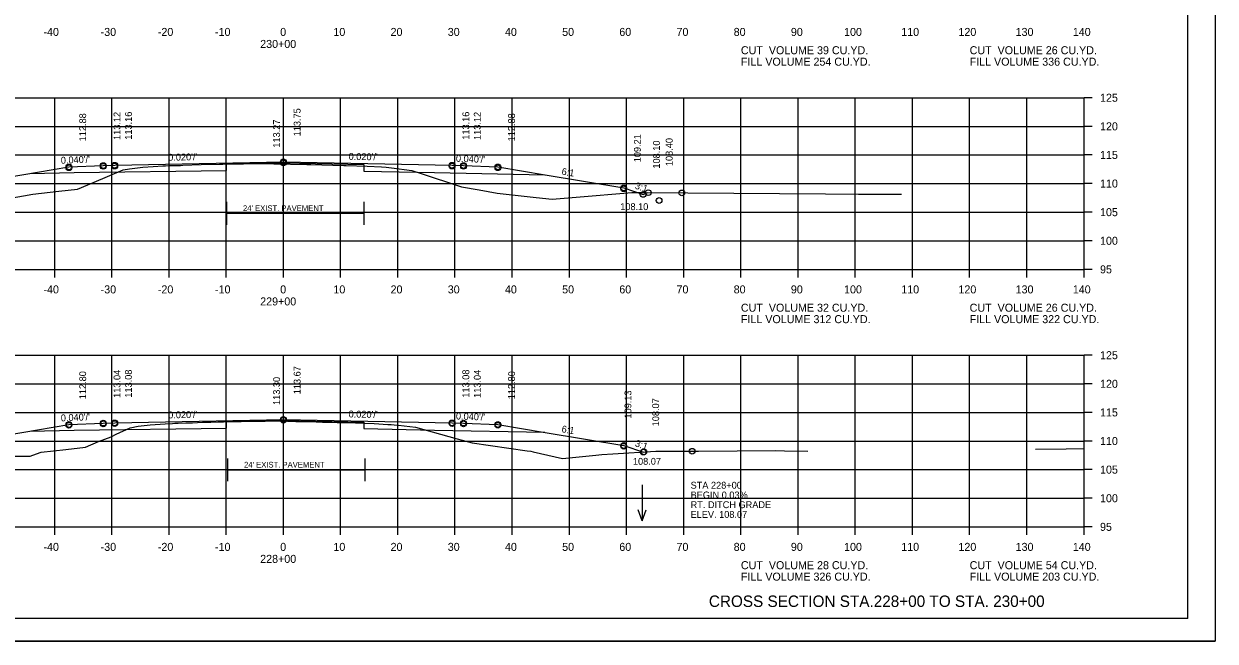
# Model space of a CAD drawing. Extents: x 1175611 to 1176402, y -433344 to -416213.
# Drawn here: x 1175735.6 to 1175943.9, y -423103.3 to -422995.4 of the extents above; entities that cross this region are included whole.
import ezdxf

# ---------------------------------------------------------------- set-up
doc = ezdxf.new("R2010")
doc.units = 0
for name, color, linetype in [('Default', 7, 'Continuous'), ('R_Alt Surface', 7, 'Continuous'), ('R_Axis', 7, 'Continuous'), ('R_Axis Annot', 7, 'Continuous'), ('R_Border', 7, 'Continuous'), ('R_Draft', 7, 'Continuous'), ('R_Exist Surface', 7, 'Continuous'), ('R_Fin Surface', 7, 'Continuous'), ('R_Grid', 7, 'Continuous'), ('R_No Plot', 7, 'Continuous'), ('R_Water Annot', 7, 'Continuous'), ('R_Xsect Elev', 7, 'Continuous'), ('R_Xsect Slope', 7, 'Continuous')]:
    doc.layers.add(name, color=color, linetype=linetype)

msp = doc.modelspace()

# ---------------------------------------------------------------- linework, layer by layer
at = {"layer": 'R_Alt Surface'}
for p, q in [((1175771.09, -423028.52), (1175795.09, -423028.52)), ((1175771.28, -423073.36), (1175795.28, -423073.36))]:
    msp.add_line(p, q, dxfattribs=at)
for points in [[(1175736.64, -423021.56), (1175744.4, -423021.4), (1175771.01, -423021.07), (1175771.01, -423019.91), (1175780.97, -423019.72), (1175795.01, -423020), (1175795.01, -423021.15), (1175807.4, -423021.4), (1175826.69, -423021.79)], [(1175771.09, -423030.52), (1175771.09, -423026.52)], [(1175795.09, -423030.52), (1175795.09, -423026.52)], [(1175736.64, -423066.58), (1175744.4, -423066.43), (1175771.01, -423066.09), (1175771.01, -423064.94), (1175780.97, -423064.74), (1175795.01, -423065.02), (1175795.01, -423066.17), (1175807.4, -423066.43), (1175826.69, -423066.81)], [(1175771.28, -423075.36), (1175771.28, -423071.36)], [(1175795.28, -423075.36), (1175795.28, -423071.36)]]:
    msp.add_lwpolyline(points, dxfattribs=at)
at = {"layer": 'R_Axis'}
for p, q in [((1175920.97, -423038.33), (1175920.97, -423008.33)), ((1175922.37, -423008.33), (1175920.97, -423008.33)), ((1175922.37, -423013.33), (1175920.97, -423013.33)), ((1175922.37, -423018.33), (1175920.97, -423018.33)), ((1175922.37, -423023.33), (1175920.97, -423023.33)), ((1175922.37, -423028.33), (1175920.97, -423028.33)), ((1175922.37, -423033.33), (1175920.97, -423033.33)), ((1175640.97, -423038.33), (1175920.97, -423038.33)), ((1175740.97, -423039.73), (1175740.97, -423038.33)), ((1175750.97, -423039.73), (1175750.97, -423038.33)), ((1175760.97, -423039.73), (1175760.97, -423038.33)), ((1175770.97, -423039.73), (1175770.97, -423038.33)), ((1175780.97, -423039.73), (1175780.97, -423038.33)), ((1175790.97, -423039.73), (1175790.97, -423038.33)), ((1175800.97, -423039.73), (1175800.97, -423038.33)), ((1175810.97, -423039.73), (1175810.97, -423038.33)), ((1175820.97, -423039.73), (1175820.97, -423038.33)), ((1175830.97, -423039.73), (1175830.97, -423038.33)), ((1175840.97, -423039.73), (1175840.97, -423038.33)), ((1175850.97, -423039.73), (1175850.97, -423038.33)), ((1175860.97, -423039.73), (1175860.97, -423038.33)), ((1175870.97, -423039.73), (1175870.97, -423038.33)), ((1175880.97, -423039.73), (1175880.97, -423038.33)), ((1175890.97, -423039.73), (1175890.97, -423038.33)), ((1175900.97, -423039.73), (1175900.97, -423038.33)), ((1175910.97, -423039.73), (1175910.97, -423038.33)), ((1175920.97, -423039.73), (1175920.97, -423038.33)), ((1175922.37, -423038.33), (1175920.97, -423038.33)), ((1175920.97, -423083.33), (1175920.97, -423053.33)), ((1175922.37, -423053.33), (1175920.97, -423053.33)), ((1175922.37, -423058.33), (1175920.97, -423058.33)), ((1175922.37, -423063.33), (1175920.97, -423063.33)), ((1175922.37, -423068.33), (1175920.97, -423068.33)), ((1175922.37, -423073.33), (1175920.97, -423073.33)), ((1175922.37, -423078.33), (1175920.97, -423078.33)), ((1175640.97, -423083.33), (1175920.97, -423083.33)), ((1175740.97, -423084.73), (1175740.97, -423083.33)), ((1175750.97, -423084.73), (1175750.97, -423083.33)), ((1175760.97, -423084.73), (1175760.97, -423083.33)), ((1175770.97, -423084.73), (1175770.97, -423083.33)), ((1175780.97, -423084.73), (1175780.97, -423083.33)), ((1175790.97, -423084.73), (1175790.97, -423083.33)), ((1175800.97, -423084.73), (1175800.97, -423083.33)), ((1175810.97, -423084.73), (1175810.97, -423083.33)), ((1175820.97, -423084.73), (1175820.97, -423083.33)), ((1175830.97, -423084.73), (1175830.97, -423083.33)), ((1175840.97, -423084.73), (1175840.97, -423083.33)), ((1175850.97, -423084.73), (1175850.97, -423083.33)), ((1175860.97, -423084.73), (1175860.97, -423083.33)), ((1175870.97, -423084.73), (1175870.97, -423083.33)), ((1175880.97, -423084.73), (1175880.97, -423083.33)), ((1175890.97, -423084.73), (1175890.97, -423083.33)), ((1175900.97, -423084.73), (1175900.97, -423083.33)), ((1175910.97, -423084.73), (1175910.97, -423083.33)), ((1175920.97, -423084.73), (1175920.97, -423083.33)), ((1175922.37, -423083.33), (1175920.97, -423083.33))]:
    msp.add_line(p, q, dxfattribs=at)
at = {"layer": 'R_Border'}
for q in [(1175939.15, -422893.87), (1175622.97, -423099.33)]:
    msp.add_line((1175939.15, -423099.33), q, dxfattribs=at)
at = {"layer": 'R_Exist Surface'}
for points in [[(1175732.88, -423025.96), (1175737.15, -423025.18), (1175741.68, -423024.65), (1175744.98, -423024.31), (1175747.86, -423023.1), (1175752.96, -423020.94), (1175754.08, -423020.77), (1175756.37, -423020.45), (1175758.19, -423020.34), (1175759.87, -423020.25), (1175760.27, -423020.22), (1175760.36, -423020.22), (1175760.98, -423020.18), (1175762.76, -423020.15), (1175762.98, -423020.15), (1175763.36, -423020.13), (1175766.56, -423020.01), (1175769.78, -423019.95), (1175770.37, -423019.93), (1175772.01, -423019.9), (1175773.78, -423019.86), (1175774, -423019.86), (1175778.33, -423019.85), (1175778.76, -423019.85), (1175779.31, -423019.86), (1175785.09, -423020), (1175785.74, -423020.01), (1175791.55, -423020.16), (1175791.94, -423020.18), (1175795.59, -423020.3), (1175798.13, -423020.43), (1175798.92, -423020.46), (1175799.87, -423020.58), (1175803.42, -423021.04), (1175804.9, -423021.53), (1175812.09, -423023.92), (1175815.18, -423024.42), (1175818.35, -423024.99), (1175825.17, -423025.77), (1175827.98, -423026.05), (1175832.19, -423025.7), (1175841.89, -423024.92), (1175844.14, -423024.92), (1175851.69, -423024.98), (1175875.74, -423025.14), (1175881.51, -423025.19), (1175885.52, -423025.19), (1175889.03, -423025.19)], [(1175724.19, -423070.99), (1175736.69, -423070.96), (1175737.82, -423070.56), (1175738.63, -423070.28), (1175742.93, -423069.79), (1175746.34, -423069.43), (1175748.65, -423068.43), (1175750.83, -423067.6), (1175751.71, -423067.15), (1175754.18, -423066.05), (1175755.59, -423065.75), (1175757.68, -423065.48), (1175760.29, -423065.33), (1175761.56, -423065.26), (1175762.01, -423065.23), (1175762.58, -423065.2), (1175763.91, -423065.17), (1175765.07, -423065.13), (1175766.85, -423065.06), (1175768.27, -423065.01), (1175769.5, -423065), (1175770.47, -423064.99), (1175772.1, -423064.94), (1175773.29, -423064.9), (1175773.56, -423064.89), (1175774.04, -423064.88), (1175777.78, -423064.85), (1175780.21, -423064.83), (1175783.13, -423064.89), (1175786.67, -423064.97), (1175787.81, -423065.01), (1175790.36, -423065.08), (1175791.97, -423065.11), (1175795.15, -423065.23), (1175796.86, -423065.29), (1175799.22, -423065.43), (1175799.83, -423065.47), (1175800.36, -423065.5), (1175800.95, -423065.57), (1175801.09, -423065.58), (1175804.05, -423065.88), (1175811.36, -423067.97), (1175813.96, -423068.66), (1175823.58, -423070.02), (1175824.24, -423070.13), (1175824.62, -423070.23), (1175829.75, -423071.39), (1175835.6, -423070.82), (1175836.68, -423070.69), (1175838.56, -423070.59), (1175846.11, -423070.08), (1175853.57, -423070.11), (1175867.07, -423070.01), (1175868.62, -423070.03), (1175872.66, -423070.08)], [(1175912.49, -423069.76), (1175917.83, -423069.7), (1175920.97, -423069.64)]]:
    msp.add_lwpolyline(points, dxfattribs=at)
at = {"layer": 'R_Fin Surface'}
for points in [[(1175717.13, -423025.53), (1175721.47, -423024.09), (1175735.2, -423021.8), (1175743.47, -423020.42), (1175749.47, -423020.18), (1175751.47, -423020.14), (1175780.97, -423019.55), (1175810.47, -423020.14), (1175812.47, -423020.18), (1175818.47, -423020.42), (1175826.75, -423021.8), (1175840.47, -423024.09), (1175843.88, -423025.22), (1175844.78, -423024.92)], [(1175715.77, -423071.01), (1175721.47, -423069.11), (1175735.2, -423066.82), (1175743.47, -423065.44), (1175749.47, -423065.2), (1175751.47, -423065.16), (1175780.97, -423064.57), (1175810.47, -423065.16), (1175812.47, -423065.2), (1175818.47, -423065.44), (1175826.75, -423066.82), (1175840.47, -423069.11), (1175843.91, -423070.26), (1175844.01, -423070.23)]]:
    msp.add_lwpolyline(points, dxfattribs=at)
at = {"layer": 'R_Grid'}
for p, q in [((1175640.97, -423008.33), (1175920.97, -423008.33)), ((1175740.97, -423038.33), (1175740.97, -423008.33)), ((1175750.97, -423038.33), (1175750.97, -423008.33)), ((1175760.97, -423038.33), (1175760.97, -423008.33)), ((1175770.97, -423038.33), (1175770.97, -423008.33)), ((1175780.97, -423038.33), (1175780.97, -423008.33)), ((1175790.97, -423038.33), (1175790.97, -423008.33)), ((1175800.97, -423038.33), (1175800.97, -423008.33)), ((1175810.97, -423038.33), (1175810.97, -423008.33)), ((1175820.97, -423038.33), (1175820.97, -423008.33)), ((1175830.97, -423038.33), (1175830.97, -423008.33)), ((1175840.97, -423038.33), (1175840.97, -423008.33)), ((1175850.97, -423038.33), (1175850.97, -423008.33)), ((1175860.97, -423038.33), (1175860.97, -423008.33)), ((1175870.97, -423038.33), (1175870.97, -423008.33)), ((1175880.97, -423038.33), (1175880.97, -423008.33)), ((1175890.97, -423038.33), (1175890.97, -423008.33)), ((1175900.97, -423038.33), (1175900.97, -423008.33)), ((1175910.97, -423038.33), (1175910.97, -423008.33)), ((1175920.97, -423038.33), (1175920.97, -423008.33)), ((1175640.97, -423013.33), (1175920.97, -423013.33)), ((1175640.97, -423018.33), (1175920.97, -423018.33)), ((1175640.97, -423023.33), (1175920.97, -423023.33)), ((1175640.97, -423028.33), (1175920.97, -423028.33)), ((1175640.97, -423033.33), (1175920.97, -423033.33)), ((1175640.97, -423038.33), (1175920.97, -423038.33)), ((1175640.97, -423053.33), (1175920.97, -423053.33)), ((1175740.97, -423083.33), (1175740.97, -423053.33)), ((1175750.97, -423083.33), (1175750.97, -423053.33)), ((1175760.97, -423083.33), (1175760.97, -423053.33)), ((1175770.97, -423083.33), (1175770.97, -423053.33)), ((1175780.97, -423083.33), (1175780.97, -423053.33)), ((1175790.97, -423083.33), (1175790.97, -423053.33)), ((1175800.97, -423083.33), (1175800.97, -423053.33)), ((1175810.97, -423083.33), (1175810.97, -423053.33)), ((1175820.97, -423083.33), (1175820.97, -423053.33)), ((1175830.97, -423083.33), (1175830.97, -423053.33)), ((1175840.97, -423083.33), (1175840.97, -423053.33)), ((1175850.97, -423083.33), (1175850.97, -423053.33)), ((1175860.97, -423083.33), (1175860.97, -423053.33)), ((1175870.97, -423083.33), (1175870.97, -423053.33)), ((1175880.97, -423083.33), (1175880.97, -423053.33)), ((1175890.97, -423083.33), (1175890.97, -423053.33)), ((1175900.97, -423083.33), (1175900.97, -423053.33)), ((1175910.97, -423083.33), (1175910.97, -423053.33)), ((1175920.97, -423083.33), (1175920.97, -423053.33)), ((1175640.97, -423058.33), (1175920.97, -423058.33)), ((1175640.97, -423063.33), (1175920.97, -423063.33)), ((1175640.97, -423068.33), (1175920.97, -423068.33)), ((1175640.97, -423073.33), (1175920.97, -423073.33)), ((1175640.97, -423078.33), (1175920.97, -423078.33)), ((1175640.97, -423083.33), (1175920.97, -423083.33))]:
    msp.add_line(p, q, dxfattribs=at)
at = {"layer": 'R_No Plot'}
msp.add_line((1175610.57, -423103.31), (1175943.91, -423103.31), dxfattribs=at)
msp.add_lwpolyline([(1175610.57, -422889.97), (1175943.91, -422889.97), (1175943.91, -423103.31), (1175610.57, -423103.31)], close=True, dxfattribs=at)
for centre in [(1175743.47, -423020.42), (1175743.47, -423020.56), (1175749.47, -423020.18), (1175749.47, -423020.32), (1175751.47, -423020.14), (1175751.47, -423020.28), (1175780.97, -423019.55), (1175780.97, -423019.69), (1175810.47, -423020.14), (1175810.47, -423020.28), (1175812.47, -423020.18), (1175812.47, -423020.32), (1175818.47, -423020.42), (1175818.47, -423020.56), (1175840.47, -423024.09), (1175840.47, -423024.23), (1175844.78, -423024.92), (1175844.78, -423024.92), (1175850.64, -423024.97), (1175843.88, -423025.22), (1175843.88, -423025.22), (1175846.67, -423026.29), (1175780.97, -423064.57), (1175743.47, -423065.44), (1175743.47, -423065.57), (1175749.47, -423065.2), (1175749.47, -423065.33), (1175751.47, -423065.16), (1175751.47, -423065.29), (1175780.97, -423064.7), (1175810.47, -423065.16), (1175810.47, -423065.29), (1175812.47, -423065.2), (1175812.47, -423065.33), (1175818.47, -423065.44), (1175818.47, -423065.57), (1175840.47, -423069.11), (1175840.47, -423069.24), (1175843.91, -423070.26), (1175843.91, -423070.26), (1175844.01, -423070.23), (1175844.01, -423070.23), (1175852.44, -423070.11)]:
    msp.add_circle(centre, 0.5, dxfattribs=at)
at = {"layer": 'R_Water Annot'}
for p, q in [((1175843.68, -423075.98), (1175843.68, -423082.26)), ((1175843.68, -423082.26), (1175842.98, -423080.34)), ((1175843.68, -423082.26), (1175844.38, -423080.34))]:
    msp.add_line(p, q, dxfattribs=at)

# ---------------------------------------------------------------- texts
at = {"layer": 'Default'}
for s, p in [('CUT  VOLUME 39 CU.YD.', (1175860.97, -423000.73)), ('CUT  VOLUME 26 CU.YD.', (1175900.97, -423000.73)), ('FILL VOLUME 254 CU.YD.', (1175860.97, -423002.73)), ('FILL VOLUME 336 CU.YD.', (1175900.97, -423002.73)), ('CUT  VOLUME 32 CU.YD.', (1175860.97, -423045.73)), ('CUT  VOLUME 26 CU.YD.', (1175900.97, -423045.73)), ('FILL VOLUME 312 CU.YD.', (1175860.97, -423047.73)), ('FILL VOLUME 322 CU.YD.', (1175900.97, -423047.73)), ('CUT  VOLUME 28 CU.YD.', (1175860.97, -423090.73)), ('CUT  VOLUME 54 CU.YD.', (1175900.97, -423090.73)), ('FILL VOLUME 326 CU.YD.', (1175860.97, -423092.73)), ('FILL VOLUME 203 CU.YD.', (1175900.97, -423092.73))]:
    msp.add_text(s, height=1.4, dxfattribs=at).set_placement(p)
at = {"layer": 'R_Alt Surface'}
for p in [(1175773.9, -423028.14), (1175774.09, -423072.97)]:
    msp.add_text("24' EXIST. PAVEMENT", height=1, dxfattribs=at).set_placement(p)
at = {"layer": 'R_Axis Annot'}
for s, p in [('-40', (1175739.01, -422997.53)), ('-30', (1175749.01, -422997.53)), ('-20', (1175759.01, -422997.53)), ('-10', (1175769.01, -422997.53)), ('0', (1175780.41, -422997.53)), ('10', (1175789.71, -422997.53)), ('20', (1175799.71, -422997.53)), ('30', (1175809.71, -422997.53)), ('40', (1175819.71, -422997.53)), ('50', (1175829.71, -422997.53)), ('60', (1175839.71, -422997.53)), ('70', (1175849.71, -422997.53)), ('80', (1175859.71, -422997.53)), ('90', (1175869.71, -422997.53)), ('100', (1175879.01, -422997.53)), ('110', (1175889.01, -422997.53)), ('120', (1175899.01, -422997.53)), ('130', (1175909.01, -422997.53)), ('140', (1175919.01, -422997.53)), ('230+00', (1175776.91, -422999.63)), ('125', (1175923.77, -423009.03)), ('120', (1175923.77, -423014.03)), ('115', (1175923.77, -423019.03)), ('110', (1175923.77, -423024.03)), ('105', (1175923.77, -423029.03)), ('100', (1175923.77, -423034.03)), ('95', (1175923.77, -423039.03)), ('-40', (1175739.01, -423042.53)), ('-30', (1175749.01, -423042.53)), ('-20', (1175759.01, -423042.53)), ('-10', (1175769.01, -423042.53)), ('0', (1175780.41, -423042.53)), ('10', (1175789.71, -423042.53)), ('20', (1175799.71, -423042.53)), ('30', (1175809.71, -423042.53)), ('40', (1175819.71, -423042.53)), ('50', (1175829.71, -423042.53)), ('60', (1175839.71, -423042.53)), ('70', (1175849.71, -423042.53)), ('80', (1175859.71, -423042.53)), ('90', (1175869.71, -423042.53)), ('100', (1175879.01, -423042.53)), ('110', (1175889.01, -423042.53)), ('120', (1175899.01, -423042.53)), ('130', (1175909.01, -423042.53)), ('140', (1175919.01, -423042.53)), ('229+00', (1175776.91, -423044.63)), ('125', (1175923.77, -423054.03)), ('120', (1175923.77, -423059.03)), ('115', (1175923.77, -423064.03)), ('110', (1175923.77, -423069.03)), ('105', (1175923.77, -423074.03)), ('100', (1175923.77, -423079.03)), ('95', (1175923.77, -423084.03)), ('-40', (1175739.01, -423087.53)), ('-30', (1175749.01, -423087.53)), ('-20', (1175759.01, -423087.53)), ('-10', (1175769.01, -423087.53)), ('0', (1175780.41, -423087.53)), ('10', (1175789.71, -423087.53)), ('20', (1175799.71, -423087.53)), ('30', (1175809.71, -423087.53)), ('40', (1175819.71, -423087.53)), ('50', (1175829.71, -423087.53)), ('60', (1175839.71, -423087.53)), ('70', (1175849.71, -423087.53)), ('80', (1175859.71, -423087.53)), ('90', (1175869.71, -423087.53)), ('100', (1175879.01, -423087.53)), ('110', (1175889.01, -423087.53)), ('120', (1175899.01, -423087.53)), ('130', (1175909.01, -423087.53)), ('140', (1175919.01, -423087.53)), ('228+00', (1175776.91, -423089.63))]:
    msp.add_text(s, height=1.4, dxfattribs=at).set_placement(p)
at = {"layer": 'R_Draft'}
msp.add_text('CROSS SECTION STA.228+00 TO STA. 230+00', height=2, dxfattribs=at).set_placement((1175855.37, -423097.33))
at = {"layer": 'R_Water Annot'}
for s, p in [('STA 228+00', (1175852.17, -423076.66)), ('BEGIN 0.03%', (1175852.17, -423078.36)), ('RT. DITCH GRADE', (1175852.17, -423080.06)), ('ELEV. 108.07', (1175852.17, -423081.76))]:
    msp.add_text(s, height=1.2, dxfattribs=at).set_placement(p)
at = {"layer": 'R_Xsect Elev'}
for s, p in [('112.88', (1175746.47, -423015.95)), ('113.12', (1175752.47, -423015.71)), ('113.16', (1175754.47, -423015.67)), ('113.75', (1175783.97, -423015.08)), ('113.16', (1175813.47, -423015.67)), ('113.12', (1175815.47, -423015.71)), ('112.88', (1175821.47, -423015.95)), ('113.27', (1175780.37, -423017.05)), ('109.21', (1175843.47, -423019.61)), ('108.10', (1175846.8, -423020.72)), ('108.40', (1175849.03, -423020.28)), ('113.67', (1175783.97, -423060.16)), ('112.80', (1175746.47, -423061.03)), ('113.04', (1175752.47, -423060.79)), ('113.08', (1175754.47, -423060.75)), ('113.30', (1175780.37, -423062.03)), ('113.08', (1175813.47, -423060.75)), ('113.04', (1175815.47, -423060.79)), ('112.80', (1175821.47, -423061.03)), ('109.13', (1175841.82, -423064.4)), ('108.07', (1175846.67, -423065.76))]:
    msp.add_text(s, height=1.2, rotation=90, dxfattribs=at).set_placement(p)
for s, p in [('108.10', (1175839.87, -423027.97)), ('108.07', (1175842.09, -423072.48))]:
    msp.add_text(s, height=1.2, dxfattribs=at).set_placement(p)
at = {"layer": 'R_Xsect Slope'}
for s, rotation, p in [("0.020'/'", 1.1458, (1175760.83, -423019.35)), ("0.020'/'", 358.8542, (1175792.36, -423019.18)), ("0.040'/'", 357.7094, (1175811.12, -423019.52)), ("0.040'/'", 2.2906, (1175742.07, -423019.87)), ('6:1', 350.5377, (1175829.55, -423021.76)), ('3:1', 341.5651, (1175842.34, -423024.18)), ("0.040'/'", 2.2906, (1175742.07, -423064.9)), ("0.020'/'", 1.1458, (1175760.83, -423064.38)), ("0.020'/'", 358.8542, (1175792.36, -423064.2)), ("0.040'/'", 357.7094, (1175811.12, -423064.55)), ('6:1', 350.5377, (1175829.55, -423066.78)), ('3:1', 341.5651, (1175842.35, -423069.21))]:
    msp.add_text(s, height=1.2, rotation=rotation, dxfattribs=at).set_placement(p)

doc.saveas('drawing.dxf')
